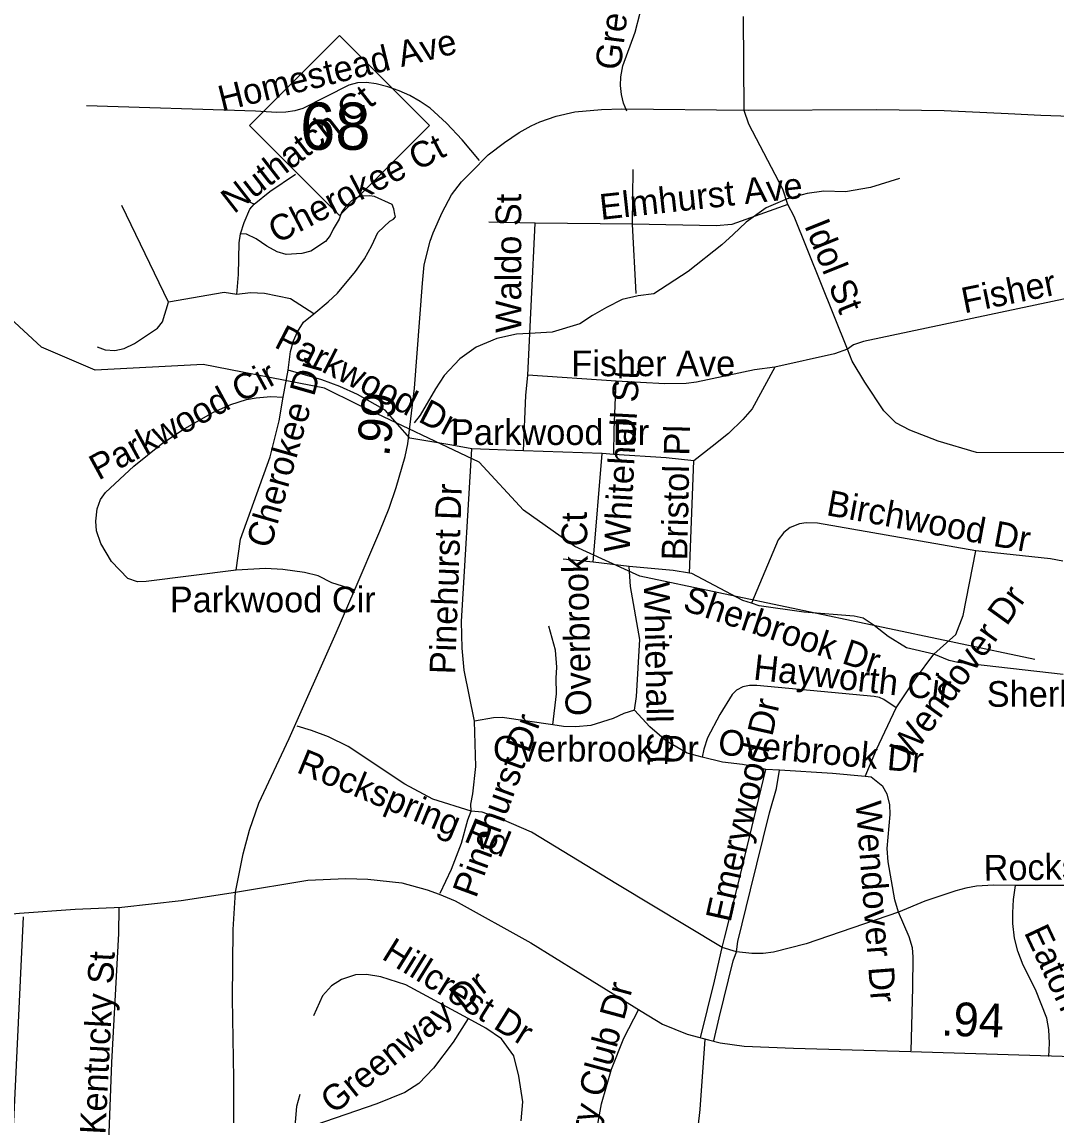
# Model space of a CAD drawing. Extents: x 1662474 to 1856135, y 779280 to 917889.
# Drawn here: x 1693341 to 1697172, y 810462 to 814512 of the extents above; entities that cross this region are included whole.
import ezdxf

# ---------------------------------------------------------------- set-up
doc = ezdxf.new("R2010")
doc.units = 0
for name, color, linetype in [('Exist Hydrographic Misc Water Feature', 7, 'Continuous'), ('Exist Road Non-System Type 51', 7, 'Continuous'), ('Exist Road Non-System Type 51 Label', 7, 'Continuous'), ('Exist Road Primary NC Service Mileage Hundredths English Label', 7, 'Continuous'), ('Exist Road Primary NC Shield CELL', 7, 'Continuous'), ('Exist Road Primary NC Shield Number Label', 7, 'Continuous'), ('Exist Road Primary NC UnDivided 4 Lane Attributed', 7, 'Continuous'), ('Exist Road Secondary Type 51 Attributed', 7, 'Continuous'), ('Prop DGN Element Guardrail', 7, 'Continuous')]:
    doc.layers.add(name, color=color, linetype=linetype)

msp = doc.modelspace()

# ---------------------------------------------------------------- linework, layer by layer
at = {"layer": 'Exist Hydrographic Misc Water Feature'}
for points in [[(1697094, 812149.7), (1695630.9, 812458.4), (1695389.9, 812568.3), (1695199.9, 812703.5), (1695035, 812880.8), (1694586.9, 813093.5), (1694462.9, 813155.1), (1694012.9, 813243), (1693612.9, 813221.5), (1693413.9, 813307.7), (1693297.9, 813415.1), (1693100.9, 813694.8), (1692720.8, 813971.7), (1692654.9, 814055.1), (1692630.8, 814157.3), (1692581.9, 814224), (1692473.9, 814249.2), (1692264.9, 814210.8), (1692164.8, 814252.1), (1691704.8, 814123.7), (1691638.9, 814141.4), (1691387.9, 814054.6), (1691270.8, 814063.5), (1691179.9, 814137.6)], [(1696592.8, 813931.6), (1696484.7, 813898.5), (1696392.7, 813882.3), (1696312.4, 813884.8), (1696250.6, 813876.9), (1696176.6, 813857.2), (1696098.4, 813823.5), (1696023.9, 813770), (1695975.8, 813724.2), (1695933.7, 813686.4), (1695809.3, 813587.3), (1695682.9, 813505.3), (1695624.9, 813497.4), (1695564.8, 813483.9), (1695506.7, 813453.9), (1695454.7, 813424.6), (1695408.5, 813394.3), (1695306.2, 813362.8), (1695242.4, 813359.1), (1695174.2, 813355.6), (1695100.3, 813339.9), (1695024, 813307.8), (1694963.9, 813263.9), (1694905.7, 813202.7), (1694873.4, 813152.4), (1694817, 813055.1), (1694795, 813026.9)]]:
    msp.add_lwpolyline(points, dxfattribs=at)
at = {"layer": 'Exist Road Non-System Type 51'}
for p, q in [((1696017.4, 814184.4), (1696014.5, 814532.2)), ((1695603.1, 813762.9), (1695605.6, 813965.4)), ((1694201.9, 813837.5), (1694096.1, 813883.9)), ((1693884.6, 813474.5), (1693711.6, 813831.7)), ((1695242.6, 813766.6), (1695070.9, 813770.2)), ((1695216.1, 813203.4), (1695242.6, 813766.6)), ((1695603.1, 813762.9), (1695242.6, 813766.6)), ((1695616.4, 813505.8), (1695603.1, 813762.9)), ((1694309.5, 813122.5), (1694328.1, 813221.8)), ((1695543.1, 813181.6), (1695216.1, 813203.4)), ((1695199, 812923.1), (1695007.9, 812930.2)), ((1695490.6, 812913.4), (1695199, 812923.1)), ((1695457.2, 812510.5), (1695490.6, 812913.4)), ((1695533.9, 812910.2), (1695490.6, 812913.4)), ((1695814.2, 812470.6), (1695831, 812885.8)), ((1695457.2, 812510.5), (1695346.2, 812522)), ((1695591.4, 812495.2), (1695457.2, 812510.5)), ((1696148.1, 811740.4), (1696097.1, 811742.8)), ((1697245.4, 811312.6), (1697021.6, 811312.4)), ((1695988.2, 811066.7), (1695936, 811082.9))]:
    msp.add_line(p, q, dxfattribs=at)
for points in [[(1695582.1, 814181.4), (1695569.9, 814211.8), (1695562, 814243.5), (1695558.9, 814276.4), (1695559.9, 814309.4), (1695567.8, 814350.1), (1695613.6, 814473.9), (1695631.2, 814545.6), (1695672.5, 814936.4)], [(1695036, 813999.2), (1694972.8, 814075.2), (1694914.2, 814136.9), (1694853.4, 814192.9), (1694816.9, 814217.2), (1694778.9, 814239.1), (1694738.4, 814257.2), (1694697.1, 814271.6), (1694654.4, 814282.6), (1694618.1, 814288.1), (1694585.1, 814286.2), (1694553.1, 814277.7), (1694381.6, 814192.1), (1694352.9, 814182.4), (1694319.5, 814177.4), (1694285.9, 814176.4), (1694206.4, 814181.9), (1693580.9, 814201.5)], [(1696178.2, 813835.4), (1696160.6, 813893.1), (1696034.1, 814133), (1696017.4, 814184.4)], [(1694201.9, 813837.5), (1694259.6, 813883.9), (1694354.4, 813948.2)], [(1694423.1, 813431.4), (1694476.4, 813475), (1694510.4, 813507), (1694577.5, 813587.4), (1694610.1, 813634.9), (1694638.1, 813684.5), (1694660.6, 813731.7), (1694704, 813774), (1694718.4, 813782.1), (1694725, 813790.5), (1694723.4, 813800.5), (1694719.5, 813820.4), (1694712.6, 813835.7), (1694647.9, 813865.4), (1694629.5, 813867.9), (1694598.5, 813866.4), (1694572, 813858.5), (1694541.2, 813829.9), (1694525.5, 813806), (1694517.1, 813781.1), (1694494.9, 813744.6), (1694483.5, 813720.7), (1694466.5, 813699.2), (1694411.6, 813662.7), (1694378.2, 813654.9), (1694320.6, 813650.1), (1694286.9, 813660.1), (1694248.9, 813681.1), (1694209.8, 813709.2), (1694174.1, 813725.9), (1694151.5, 813727)], [(1694151.5, 813727), (1694164.9, 813769.5), (1694186.1, 813818.1), (1694201.9, 813837.5)], [(1696178.2, 813835.4), (1695971.4, 813761.9), (1695913.4, 813757.2), (1695603.1, 813762.9)], [(1696399.2, 813299.4), (1696202.1, 813791.2), (1696178.2, 813835.4)], [(1694137.9, 813502.6), (1694143.4, 813576.1), (1694146.2, 813693.9), (1694151.5, 813727)], [(1694137.9, 813502.6), (1694090.9, 813509.9), (1693884.6, 813474.5)], [(1694423.1, 813431.4), (1694336, 813486.4), (1694240.2, 813505.8), (1694187.8, 813508.9), (1694137.9, 813502.6)], [(1693620, 813308.1), (1693650.2, 813297.6), (1693685.6, 813295.2), (1693720, 813302.6), (1693758.6, 813321.2), (1693844.1, 813377.7), (1693862.2, 813401.5), (1693884.6, 813474.5)], [(1697263.5, 813498.9), (1696458.9, 813328), (1696421.4, 813316), (1696399.2, 813299.4)], [(1694328.1, 813221.8), (1694336, 813291), (1694347.4, 813330.4), (1694362.9, 813364), (1694385.1, 813400.5), (1694423.1, 813431.4)], [(1696399.2, 813299.4), (1696351.2, 813283.2), (1696130, 813233.6)], [(1697474.6, 812918.4), (1697273.2, 812915.4), (1696878, 812916.8), (1696736, 812959.2), (1696630.8, 813000), (1696578.8, 813026.8), (1696533.9, 813071.6), (1696463.9, 813177.9), (1696417.6, 813255.4), (1696399.2, 813299.4)], [(1696130, 813233.6), (1696054.9, 813223.9), (1695840.8, 813178.2), (1695802.1, 813173.2), (1695723.4, 813170.9), (1695543.1, 813181.6)], [(1696130, 813233.6), (1696046.2, 813079), (1696011.4, 813039.4), (1695959.4, 812987.6), (1695897.9, 812939.9), (1695831, 812885.8)], [(1694779.1, 812970), (1694686.6, 813074.5), (1694584.4, 813131.8), (1694519, 813161.7), (1694452.6, 813185.8), (1694328.1, 813221.8)], [(1695199, 812923.1), (1695208.1, 813128.4), (1695216.1, 813203.4)], [(1695533.9, 812910.2), (1695535, 813001.2), (1695543.1, 813181.6)], [(1694134.8, 812481.4), (1693801.6, 812439.6), (1693770.1, 812437.5), (1693734.1, 812450.1), (1693673.4, 812512.9), (1693634.5, 812579.5), (1693617.4, 812626.5), (1693615.1, 812663.2), (1693619.8, 812708.4), (1693633.1, 812742.8), (1693651.2, 812769), (1693755.8, 812866.9), (1693857.9, 812948.5), (1693936.6, 813001), (1694051.2, 813066.6), (1694115.6, 813094.8), (1694173.9, 813112.9), (1694208.8, 813119.4), (1694263.9, 813124.1), (1694309.5, 813122.5)], [(1694134.8, 812481.4), (1694151.8, 812595.8), (1694260.6, 812900.5), (1694294.6, 813034.1), (1694309.5, 813122.5)], [(1695007.9, 812930.2), (1694934.1, 812944.6), (1694779.1, 812970)], [(1695018.4, 811922), (1694979.9, 812110.5), (1694972.5, 812192.7), (1694969.9, 812290.8), (1695007.9, 812930.2)], [(1695831, 812885.8), (1695728.4, 812897.6), (1695533.9, 812910.2)], [(1696875.4, 812552.8), (1696288.5, 812654.9), (1696246.5, 812656.2), (1696221.4, 812652.2), (1696187.6, 812639.1), (1696164.1, 812621.2), (1696142.4, 812593.7), (1696043.9, 812358.5)], [(1696719.8, 812169.9), (1696801.1, 812243.2), (1696828.4, 812313.4), (1696875.4, 812552.8)], [(1697196.9, 812514.2), (1697151.1, 812522.9), (1696875.4, 812552.8)], [(1694572, 812408.4), (1694489.9, 812434.4), (1694439.4, 812460.1), (1694388.8, 812472.4), (1694307.6, 812483.7), (1694243.9, 812487.1), (1694134.8, 812481.4)], [(1695814.2, 812470.6), (1695754.4, 812480.2), (1695591.4, 812495.2)], [(1695610.9, 811961.9), (1695617.9, 812013.4), (1695631, 812223.9), (1695596.4, 812420.2), (1695591.4, 812495.2)], [(1696043.9, 812358.5), (1696011.9, 812368.8), (1695822.6, 812469.2), (1695814.2, 812470.6)], [(1696719.8, 812169.9), (1696617.9, 812193.9), (1696550.6, 812235.9), (1696497.9, 812276.6), (1696457.2, 812303.9), (1696425, 812311.2), (1696238.1, 812325.7), (1696072.8, 812349.6), (1696043.9, 812358.5)], [(1695308.1, 811907.9), (1695321.4, 812022.9), (1695320, 812080.4), (1695323.4, 812122), (1695317.6, 812184.5), (1695293, 812273.5)], [(1696579.9, 811970.9), (1696651.8, 812078.8), (1696719.8, 812169.9)], [(1697198.1, 812094.2), (1696808.1, 812138.9), (1696776.9, 812146.9), (1696719.8, 812169.9)], [(1696579.9, 811970.9), (1696533.9, 812001.9), (1696518.4, 812008.9), (1696497.9, 812013.1), (1696063.4, 812054.4), (1696036.2, 812054.4), (1696011.9, 812049.1), (1695988.8, 812036.5), (1695972.5, 812021), (1695926.9, 811947), (1695881.4, 811859.4), (1695867, 811817.4), (1695861.1, 811787.9)], [(1696465.1, 811716.2), (1696506.9, 811817.1), (1696579.9, 811970.9)], [(1695308.1, 811907.9), (1695120, 811934.7), (1695088.8, 811934.4), (1695018.4, 811922)], [(1695610.9, 811961.9), (1695571.6, 811949.9), (1695531.9, 811932), (1695448.9, 811905.8), (1695393, 811900.8), (1695347.6, 811902.1), (1695308.1, 811907.9)], [(1695861.1, 811787.9), (1695805.9, 811802.6), (1695729.4, 811848), (1695668, 811900.8), (1695610.9, 811961.9)], [(1695005.6, 811588.7), (1694863.9, 811632.9), (1694760.4, 811688.4), (1694550.5, 811827.5), (1694477.2, 811863.8), (1694414.8, 811886.9), (1694361.2, 811903.2)], [(1695005.6, 811588.7), (1695004, 811613.7), (1695012.4, 811652.5), (1695023.6, 811753.8), (1695018.4, 811922)], [(1696097.1, 811742.8), (1696064.4, 811751.2), (1696010.6, 811760.9), (1695936.2, 811769.2), (1695861.1, 811787.9)], [(1695936, 811082.9), (1695943.6, 811118.1), (1695993.8, 811313.1), (1696097.1, 811742.8)], [(1695988.2, 811066.7), (1695993.8, 811105), (1696040.5, 811296.4), (1696111.1, 811582.4), (1696136.2, 811672.2), (1696148.1, 811740.4)], [(1696465.1, 811716.2), (1696344.6, 811727.6), (1696148.1, 811740.4)], [(1696589, 811214.4), (1696575.6, 811259.6), (1696550.6, 811400.5), (1696547, 811449.9), (1696557.8, 811575.4), (1696556.5, 811613.4), (1696547, 811651.7), (1696530.2, 811679.2), (1696486.9, 811714.4), (1696465.1, 811716.2)], [(1694890.9, 811284.2), (1694933.1, 811374), (1694969.4, 811469.2), (1694993, 811556.2), (1695005.6, 811588.7)], [(1695936, 811082.9), (1695547.6, 811316), (1695229.4, 811511), (1695118.1, 811558.5), (1695046, 811584), (1695005.6, 811588.7)], [(1697021.6, 811312.4), (1696940.1, 811314.7), (1696877.1, 811310.5), (1696837.6, 811302.4), (1696801.1, 811293.4), (1696685.9, 811254.6), (1696589, 811214.4)], [(1697145.4, 810679.9), (1697148.1, 810728.9), (1697145.4, 810779.5), (1697137.9, 810820.8), (1697096.1, 810927.4), (1697050.9, 811017.9), (1697031, 811069.9), (1697018.9, 811117.6), (1697012.4, 811172.4), (1697012.4, 811212.1), (1697015, 811261.4), (1697021.6, 811312.4)], [(1693752.1, 809949.9), (1693707.1, 810042.2), (1693677, 810148.4), (1693664.1, 810207.4), (1693660.4, 810266.7), (1693675.1, 810657), (1693700.9, 811135.4), (1693702.1, 811230.7)], [(1696589, 811214.4), (1696246.8, 811096.9), (1696125.2, 811065.6), (1696086.9, 811060.9), (1696045.1, 811060.7), (1695988.2, 811066.7)], [(1696636, 810700), (1696641.8, 810933.4), (1696643.1, 811048), (1696640.8, 811081.6), (1696628.1, 811122.4), (1696589, 811214.4)], [(1693324.5, 809801.1), (1693314.9, 809855.4), (1693295.9, 810098.7), (1693346.9, 811197.4)], [(1695855.1, 810748.9), (1695907.1, 810958.8), (1695936, 811082.9)], [(1695905, 810737.6), (1695924.4, 810823.1), (1695976.6, 811034.1), (1695988.2, 811066.7)], [(1694994.9, 810820.5), (1694763.4, 810944.4), (1694671.1, 810974), (1694617.9, 810982.9), (1694577, 810981.4), (1694525.2, 810964.9), (1694488.8, 810940.7), (1694455.1, 810903.9), (1694422.1, 810829.9)], [(1695471.4, 810408.9), (1695488.2, 810503.7), (1695525, 810632.9), (1695571.4, 810747), (1695627.1, 810855.1)], [(1694994.9, 810820.5), (1694938.6, 810732.6), (1694866.8, 810636.5), (1694811.4, 810579.2), (1694759.9, 810546.2), (1694656.2, 810503.7), (1694386.9, 810411.9), (1694352.1, 810405.8)], [(1695191.4, 810441.2), (1695196.9, 810511), (1695182.2, 810607.1), (1695163.6, 810682.4), (1695117.6, 810745.2), (1695060.6, 810784), (1694994.9, 810820.5)], [(1695870.9, 810743.4), (1695852.2, 810482.7), (1695839.4, 810362.8)], [(1694352.1, 810405.8), (1694359.4, 810494.8), (1694372.2, 810539.9)]]:
    msp.add_lwpolyline(points, dxfattribs=at)
at = {"layer": 'Exist Road Primary NC Shield CELL'}
msp.add_lwpolyline([(1694185.1, 814128.4), (1694518.1, 814461.4), (1694851.1, 814128.4), (1694518.1, 813795.4)], close=True, dxfattribs=at)
at = {"layer": 'Exist Road Primary NC UnDivided 4 Lane Attributed'}
for points in [[(1694133, 811288.3), (1694161.1, 811430.6), (1694184.5, 811518.4), (1694219.5, 811618.1), (1694331.7, 811856.9), (1694506.2, 812248.6), (1694571.8, 812402.9), (1694667.2, 812626.1), (1694701.8, 812710.5), (1694728.2, 812788), (1694760.7, 812901.9), (1694770.7, 812949.5), (1694795.8, 813155), (1694825.3, 813543.8), (1694832.1, 813612), (1694853.4, 813700.6), (1694864.5, 813731.3), (1694897.7, 813806.3), (1694933.2, 813871.1), (1694969.7, 813920.4), (1695005.2, 813956.2), (1695068.6, 814020.1), (1695129.1, 814065.3), (1695183.6, 814102.8), (1695228.2, 814127.6), (1695260.4, 814142.6), (1695320.8, 814163.3), (1695390.2, 814178.6), (1695488.2, 814187.2), (1695564.1, 814190.6), (1696031.9, 814185.4), (1696507.3, 814188), (1696757.9, 814183.7), (1696994.3, 814173.5), (1697115.3, 814166.7), (1697339.7, 814159.3)], [(1694144.9, 805780.4), (1694158.5, 805979.8), (1694170.1, 806197.9), (1694176.9, 806405), (1694176.4, 806631.6), (1694173.5, 806923.1), (1694168.8, 807203.4), (1694165.8, 807463.9), (1694162.4, 807889.3), (1694153.9, 808289.8), (1694151.3, 808546.3), (1694148.1, 808957.2), (1694145, 809299.7), (1694137.5, 809708.4), (1694127.1, 810126.2), (1694127.1, 810598.1), (1694121.9, 810894.7), (1694124.5, 811150.3), (1694133, 811288.3)]]:
    msp.add_lwpolyline(points, dxfattribs=at)
at = {"layer": 'Exist Road Secondary Type 51 Attributed'}
for points in [[(1694133, 811288.3), (1694400.1, 811332.6), (1694541.1, 811338.6), (1694622.9, 811336.9), (1694749.5, 811322.4), (1694842.4, 811296.9), (1694886.7, 811280.7), (1694945.9, 811256), (1695226.2, 811100.9), (1695402.2, 810991.8), (1695635.2, 810846.9), (1695714, 810799.2), (1695806.1, 810761.7), (1695884.7, 810741.2), (1695927.5, 810729.4), (1696017, 810717.4), (1696199.3, 810710.6), (1696633.9, 810697.8), (1697354.8, 810675.7), (1697839.6, 810657.8), (1698237.6, 810657.9), (1698416.7, 810658.7), (1698961, 810612.1)], [(1690807, 810590), (1691076.5, 810693.9), (1691184.1, 810730.9), (1691329.9, 810777.6), (1691470.3, 810818.7), (1691648.3, 810875.5), (1691865, 810942.3), (1691991.8, 810981.5), (1692107.4, 811010.6), (1692317.6, 811069.4), (1692458.1, 811102.6), (1692572.1, 811121.6), (1692700.3, 811146.9), (1692824.3, 811158.2), (1692960.5, 811175.5), (1693332.8, 811210.9), (1693538.3, 811224.7), (1693712.1, 811232.1), (1693931.9, 811257.7), (1694133, 811288.3)]]:
    msp.add_lwpolyline(points, dxfattribs=at)

# ---------------------------------------------------------------- texts
at = {"layer": 'Exist Road Non-System Type 51 Label'}
for s, rotation, p in [('Greenwood Dr', 82.8989, (1695558.8, 814330.6)), ('Homestead Ave', 13.9245, (1694082.3, 814179.8)), ('Nuthatch Ct', 37.8907, (1694126.9, 813798.9)), ('Cherokee Ct', 27.4377, (1694286.1, 813689.4)), ('Elmhurst Ave', 6.2327, (1695486.5, 813778.8)), ('Waldo St', 90, (1695191, 813360.3)), ('Idol St', 291.8665, (1696238.5, 813758.6)), ('Fisher Ave', 11.4355, (1696832.5, 813432.3)), ('Parkwood Dr', 332.6872, (1694272.1, 813309.2)), ('Cherokee Dr', 74.0986, (1694262.6, 812558)), ('Parkwood Cir', 28.5798, (1693625.2, 812812.3)), ('Whitehall St', 86.9077, (1695592, 812544.2)), ('Bristol Pl', 88.8174, (1695806, 812516.5)), ('Pinehurst Dr', 87.9331, (1694946.2, 812094.1)), ('Birchwood Dr', 349.5574, (1696317.9, 812685.4)), ('Overbrook Ct', 91.3012, (1695451.1, 811941.9)), ('Whitehall St', 271.2007, (1695645.4, 812437.3)), ('Sherbrook Dr', 341.527, (1695785, 812334.6)), ('Wendover Dr', 54.2284, (1696629.9, 811772.8)), ('Hayworth Cir', 353.6706, (1696048.5, 812075.9)), ('Emerywood Dr', 77.3364, (1695966.1, 811173.4)), ('Pinehurst Dr', 69.9152, (1695023.6, 811262.8)), ('Overbrook Dr', 354.8026, (1695917.7, 811798.3)), ('Rockspring Rd', 337.5892, (1694354.8, 811733.4)), ('Wendover Dr', 274.3962, (1696429.5, 811622.3)), ('Rockspring Rd', 0.8023, (1696904.5, 811330.6)), ('Eaton Pl', 295.1688, (1697052.3, 811139.2)), ('Hillcrest Dr', 328.1136, (1694670.1, 811043.4)), ('Kentucky St', 87.0422, (1693650.6, 810388.8)), ('Greenway Dr', 38.7942, (1694496, 810462.8)), ('Country Club Dr', 74.8541, (1695368.4, 810060.5))]:
    msp.add_text(s, height=95, rotation=rotation, dxfattribs=at).set_placement(p)
for s, p in [('Fisher Ave', (1695376.5, 813199.7)), ('Parkwood Dr', (1694930.9, 812945)), ('Parkwood Cir', (1693889.5, 812325.1)), ('Sherbrook Dr', (1696915.6, 811975)), ('Overbrook Dr', (1695086.6, 811772.2))]:
    msp.add_text(s, height=95, dxfattribs=at).set_placement(p)
at = {"layer": 'Exist Road Primary NC Service Mileage Hundredths English Label'}
msp.add_text('.99', height=125, rotation=83.0426, dxfattribs=at).set_placement((1694701.6, 812899.4))
at = {"layer": 'Exist Road Primary NC Shield Number Label'}
msp.add_text('68', height=175, dxfattribs=at).set_placement((1694372.3, 814038.6))
at = {"layer": 'Prop DGN Element Guardrail'}
msp.add_text('.94', height=125, rotation=358.2397, dxfattribs=at).set_placement((1696745, 810756.9))

doc.saveas('drawing.dxf')
